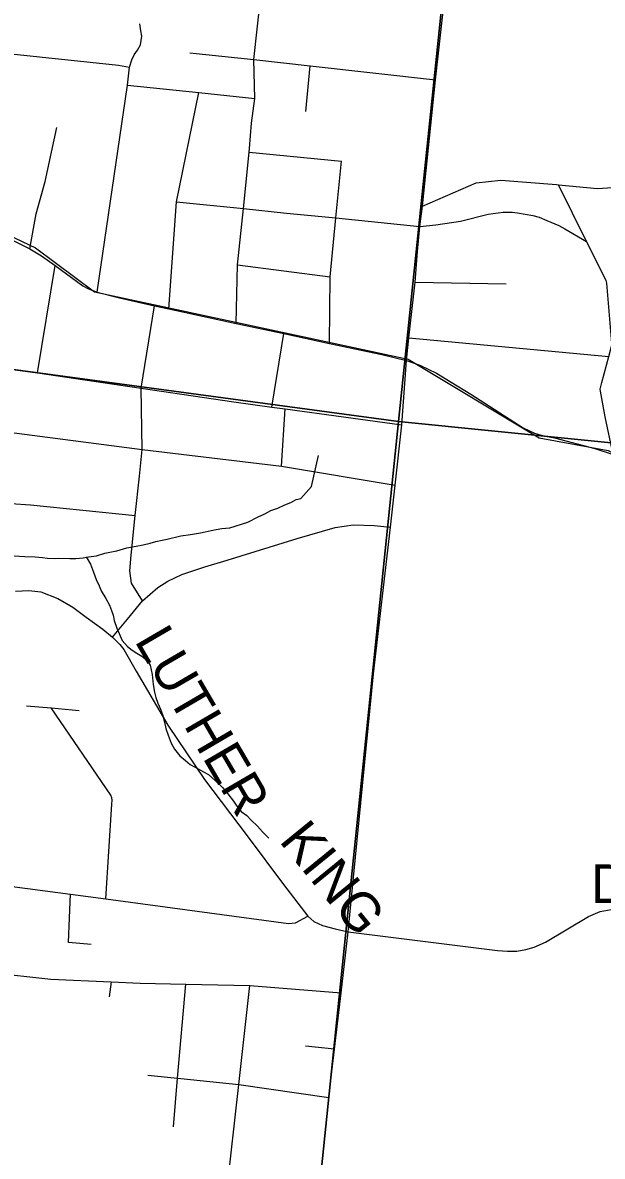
# Model space of a CAD drawing. Extents: x -8.2 to 38.5, y -0.1 to 21.9.
# Drawn here: x 6.385 to 6.953, y 16.265 to 17.376 of the extents above; entities that cross this region are included whole.
import ezdxf

# ---------------------------------------------------------------- set-up
doc = ezdxf.new("R2010")
doc.units = 0
for name, color, linetype in [('GM_X_Adjacent_County_Text', 7, 'Continuous'), ('GM_X_Major_Lake', 7, 'Continuous'), ('GM_X_Minor_River', 7, 'Continuous'), ('GM_X_Township_Subdivision_Text', 7, 'Continuous'), ('GM_X_Township_Text', 7, 'Continuous'), ('GM_X_US_Location', 7, 'Continuous')]:
    doc.layers.add(name, color=color, linetype=linetype)

msp = doc.modelspace()

# ---------------------------------------------------------------- linework, layer by layer
at = {"layer": 'GM_X_Adjacent_County_Text'}
for points in [[(6.8589, 17.9964), (6.7536, 16.9855), (5.7325, 17.1233), (5.838, 18.0925)], [(6.8589, 17.9964), (7.8777, 17.8803), (7.7722, 16.8835), (6.7536, 16.9855)], [(5.7325, 17.1233), (6.7536, 16.9855), (6.65, 15.9814), (5.6225, 16.0867)], [(6.7536, 16.9855), (7.7722, 16.8835), (7.66, 15.8712), (6.65, 15.9814)]]:
    msp.add_lwpolyline(points, close=True, dxfattribs=at)
at = {"layer": 'GM_X_Minor_River'}
for points in [[(6.3721, 16.8544), (6.3877, 16.8532), (6.3976, 16.8529), (6.4048, 16.8523), (6.4097, 16.8518), (6.4162, 16.8513), (6.4207, 16.8515), (6.4318, 16.8512), (6.4375, 16.8514), (6.4447, 16.852), (6.4501, 16.853), (6.4577, 16.8539), (6.4661, 16.8567), (6.4707, 16.8574), (6.4776, 16.8587), (6.4876, 16.8618), (6.4967, 16.8635), (6.5036, 16.8648), (6.5105, 16.8665), (6.5159, 16.8679), (6.522, 16.8692), (6.527, 16.8702), (6.5404, 16.8737), (6.5499, 16.8749), (6.5598, 16.8766), (6.5644, 16.8776), (6.5702, 16.8789), (6.5751, 16.8796), (6.5805, 16.8806), (6.5885, 16.8815), (6.6061, 16.8871), (6.6162, 16.8921), (6.6227, 16.895), (6.6285, 16.8983), (6.6354, 16.9007), (6.6424, 16.904), (6.6481, 16.9061), (6.6535, 16.909), (6.6581, 16.91), (6.6683, 16.9219), (6.6752, 16.9522)], [(6.4478, 16.853), (6.4518, 16.8457), (6.455, 16.838), (6.4574, 16.8307), (6.4603, 16.8245), (6.4625, 16.8195), (6.4668, 16.8121), (6.4705, 16.8056), (6.4726, 16.8005), (6.474, 16.7959), (6.475, 16.7906), (6.4778, 16.7829), (6.4811, 16.7756), (6.4828, 16.7709), (6.488, 16.7651), (6.4928, 16.7615), (6.4973, 16.7587), (6.5022, 16.7555), (6.5067, 16.752), (6.5103, 16.7469), (6.5124, 16.7377), (6.5132, 16.7278), (6.5145, 16.7202), (6.5159, 16.7152), (6.518, 16.7094), (6.5206, 16.7036), (6.5223, 16.6986), (6.5244, 16.6909), (6.5257, 16.6848), (6.5279, 16.6783), (6.5311, 16.6702), (6.5343, 16.6644), (6.5395, 16.6581), (6.5451, 16.6534), (6.5495, 16.6495), (6.5566, 16.6455), (6.5626, 16.6423), (6.5675, 16.6395), (6.5742, 16.6339), (6.5816, 16.6265), (6.5864, 16.6206), (6.5919, 16.6136), (6.5952, 16.6086), (6.5996, 16.6035), (6.6052, 16.5996), (6.6093, 16.5949), (6.6156, 16.589), (6.6204, 16.5835), (6.6266, 16.5772)]]:
    msp.add_lwpolyline(points, dxfattribs=at)
at = {"layer": 'GM_X_Township_Subdivision_Text'}
for p, q in [((6.6628, 17.2894), (6.6672, 17.3343)), ((6.6074, 17.2497), (6.6979, 17.2408)), ((6.4001, 17.0334), (6.4172, 17.1386)), ((6.5959, 17.139), (6.6867, 17.1274)), ((6.77, 17.1223), (6.8592, 17.1205)), ((6.6295, 16.9998), (6.6412, 17.0718)), ((6.7638, 17.0677), (6.9596, 17.0492)), ((6.6392, 16.9418), (6.6426, 16.9981)), ((6.4721, 16.4364), (6.4702, 16.4218)), ((6.6909, 16.3705), (6.6626, 16.3735))]:
    msp.add_line(p, q, dxfattribs=at)
for points in [[(6.5945, 17.0818), (6.5959, 17.139), (6.6017, 17.1942), (6.6074, 17.2497), (6.6078, 17.2532), (6.6095, 17.2779), (6.613, 17.3023), (6.612, 17.3404), (6.6228, 17.4387), (6.6315, 17.5083)], [(6.2879, 17.3926), (6.2964, 17.392), (6.3018, 17.3902), (6.3055, 17.389), (6.3115, 17.3848), (6.3139, 17.3799), (6.3151, 17.3735), (6.3137, 17.3499), (6.3243, 17.3513), (6.4795, 17.3348), (6.49, 17.333)], [(6.4585, 17.1123), (6.4883, 17.3153), (6.49, 17.333), (6.4924, 17.34), (6.4946, 17.3448), (6.4978, 17.3495), (6.501, 17.3549), (6.5021, 17.3633), (6.5012, 17.3684), (6.5004, 17.3753)], [(6.5493, 17.3468), (6.612, 17.3404), (6.6672, 17.3343), (6.7899, 17.3204)], [(6.4883, 17.3153), (6.5579, 17.3079), (6.613, 17.3023)], [(6.5286, 17.096), (6.5363, 17.2008), (6.5579, 17.3079)], [(6.3926, 17.1547), (6.3986, 17.1891), (6.4076, 17.2208), (6.4189, 17.2737)], [(6.6862, 17.0621), (6.6867, 17.1274), (6.6924, 17.1851), (6.6979, 17.2408)], [(6.7772, 17.1965), (6.8296, 17.2196), (6.8539, 17.2221), (6.9085, 17.2178), (6.9103, 17.2176), (6.9486, 17.2138), (6.9583, 17.2147), (6.9623, 17.215), (7.0281, 17.2079), (7.0373, 17.2043), (7.0404, 17.2021), (7.0458, 17.198), (7.0585, 17.1796), (7.0667, 17.1701), (7.0809, 17.1604)], [(6.9639, 16.9533), (6.9563, 16.9902), (6.9516, 17.0152), (6.9513, 17.0174), (6.9529, 17.0238), (6.9596, 17.0492), (6.9629, 17.0616), (6.9628, 17.0624), (6.9582, 17.1174), (6.9578, 17.1213), (6.957, 17.1239), (6.938, 17.1621), (6.9103, 17.2176)], [(6.5363, 17.2008), (6.6017, 17.1942), (6.6439, 17.1899), (6.6924, 17.1851), (6.7747, 17.1766)], [(6.7747, 17.1766), (6.7903, 17.1783), (6.8143, 17.182), (6.8414, 17.1889), (6.8562, 17.1909), (6.8649, 17.1907), (6.8703, 17.1902), (6.8854, 17.1875), (6.8916, 17.1858), (6.8989, 17.1827), (6.9106, 17.1778), (6.9166, 17.1743), (6.938, 17.1621)], [(6.503, 16.8097), (6.4922, 16.8273), (6.4904, 16.8394), (6.4917, 16.8546), (6.4956, 16.8935), (6.4999, 16.9321), (6.5024, 16.958), (6.5014, 17.0183), (6.5146, 17.0988)], [(6.2321, 17.0555), (6.3412, 17.0411), (6.4001, 17.0334), (6.5014, 17.0183), (6.5922, 17.0048), (6.6295, 16.9998), (6.6426, 16.9981), (6.7569, 16.9822)], [(6.2265, 16.994), (6.5024, 16.958), (6.6392, 16.9418), (6.7503, 16.9232)], [(6.2231, 16.9138), (6.3351, 16.9077), (6.393, 16.904), (6.4956, 16.8935)], [(6.3893, 16.707), (6.4134, 16.7049), (6.4408, 16.7025)], [(6.4668, 16.5177), (6.4729, 16.6106), (6.4732, 16.6145), (6.4727, 16.6167), (6.4718, 16.6195), (6.4134, 16.7049)], [(6.4525, 16.4729), (6.4302, 16.4749), (6.4313, 16.4991), (6.4324, 16.5223)], [(6.1914, 16.4679), (6.2542, 16.4593), (6.3536, 16.4457), (6.4131, 16.4391), (6.4721, 16.4364), (6.5007, 16.4351), (6.5454, 16.4341), (6.608, 16.4328), (6.6976, 16.4257)], [(6.5332, 16.2943), (6.5373, 16.3419), (6.5454, 16.4341)], [(6.5676, 16.1083), (6.574, 16.1794), (6.5756, 16.1978), (6.5788, 16.2053), (6.5841, 16.2223), (6.5853, 16.2279), (6.5973, 16.3357), (6.608, 16.4328)], [(6.508, 16.3449), (6.5373, 16.3419), (6.5404, 16.3416), (6.5973, 16.3357), (6.6854, 16.323)]]:
    msp.add_lwpolyline(points, dxfattribs=at)
at = {"layer": 'GM_X_Township_Text'}
msp.add_line((6.4736, 16.7741), (6.4883, 16.7919), dxfattribs=at)
for points in [[(6.7772, 17.1965), (6.7899, 17.3204), (6.8084, 17.4872)], [(6.051, 17.3982), (6.0585, 17.3872), (6.0675, 17.3716), (6.079, 17.3562), (6.0919, 17.3417), (6.1052, 17.3272), (6.1188, 17.3136), (6.142, 17.2948), (6.1793, 17.2681), (6.2005, 17.2506), (6.2191, 17.2397), (6.2405, 17.2285), (6.2593, 17.2201), (6.2714, 17.2137), (6.281, 17.2091), (6.3666, 17.1675), (6.3734, 17.1642), (6.3926, 17.1547), (6.4039, 17.1479), (6.4172, 17.1386), (6.4443, 17.1187), (6.4501, 17.1156), (6.4585, 17.1123)], [(6.7616, 17.0454), (6.7638, 17.0677), (6.77, 17.1223), (6.7723, 17.1521), (6.7747, 17.1766), (6.7772, 17.1965)], [(6.4585, 17.1123), (6.4802, 17.1068), (6.5146, 17.0988), (6.5286, 17.096), (6.5945, 17.0818), (6.6412, 17.0718), (6.6862, 17.0621), (6.7373, 17.0513), (6.7616, 17.0454)], [(6.652, 16.0241), (6.6566, 16.0483), (6.6624, 16.0976), (6.6854, 16.323), (6.6909, 16.3705), (6.6976, 16.4257), (6.7042, 16.4854), (6.7293, 16.7382), (6.7457, 16.882), (6.7503, 16.9232), (6.7569, 16.9822), (6.7616, 17.0454)], [(6.7616, 17.0454), (6.7745, 17.0409), (6.7908, 17.0329), (6.8052, 17.0241), (6.8246, 17.0125), (6.8758, 16.9794), (6.8868, 16.974), (6.8957, 16.9714), (6.9064, 16.9696), (6.946, 16.9592), (6.9639, 16.9533)], [(6.4883, 16.7919), (6.503, 16.8097), (6.518, 16.8229), (6.5278, 16.8292), (6.5415, 16.8357), (6.564, 16.8431), (6.5858, 16.8496), (6.6543, 16.8708), (6.6915, 16.8818), (6.7091, 16.8842), (6.7298, 16.8836), (6.7457, 16.882)], [(6.3784, 16.8193), (6.3914, 16.8201), (6.4034, 16.8188), (6.42, 16.812), (6.4345, 16.8037), (6.4476, 16.7939), (6.4639, 16.7821), (6.4736, 16.7741)], [(6.4736, 16.7741), (6.4808, 16.7672), (6.4846, 16.7621), (6.4968, 16.7409), (6.5277, 16.6879), (6.5636, 16.6348), (6.6053, 16.5797), (6.6409, 16.5317), (6.6648, 16.5007), (6.6706, 16.4956), (6.6791, 16.4916), (6.6917, 16.4883), (6.7042, 16.4854)], [(6.3653, 16.5312), (6.4324, 16.5223), (6.4668, 16.5177), (6.646, 16.4936), (6.6528, 16.4942), (6.6648, 16.5007)], [(6.7042, 16.4854), (6.8506, 16.4673), (6.8604, 16.4665), (6.8695, 16.4666), (6.8785, 16.4681), (6.8867, 16.4704), (6.8976, 16.4753), (6.9398, 16.5005), (6.9512, 16.5053), (6.962, 16.5074), (6.9752, 16.5082), (7.0012, 16.5067), (7.0362, 16.5036)]]:
    msp.add_lwpolyline(points, dxfattribs=at)
at = {"layer": 'GM_X_US_Location'}
msp.add_lwpolyline([(5.9662, 17.4064), (5.9857, 17.3408), (6.0536, 17.2676), (6.0656, 17.2593), (6.1316, 17.2472), (6.2364, 17.2318), (6.2749, 17.2142), (6.398, 17.1559), (6.4557, 17.1126), (6.7633, 17.0468), (6.8914, 16.9695), (6.9592, 16.9572), (6.9787, 16.9469), (7.0844, 16.832), (7.1474, 16.6761), (7.2926, 16.4169)], dxfattribs=at)

# ---------------------------------------------------------------- texts
at = {"layer": 'GM_X_Major_Lake'}
for s, rotation, p in [('LUTHER', 300.2562, (6.4945, 16.7707)), ('KING', 309.1748, (6.6359, 16.5744)), ('DR', 0, (6.9423, 16.5137))]:
    msp.add_text(s, height=0.03788, rotation=rotation, dxfattribs=at).set_placement(p)

doc.saveas('drawing.dxf')
